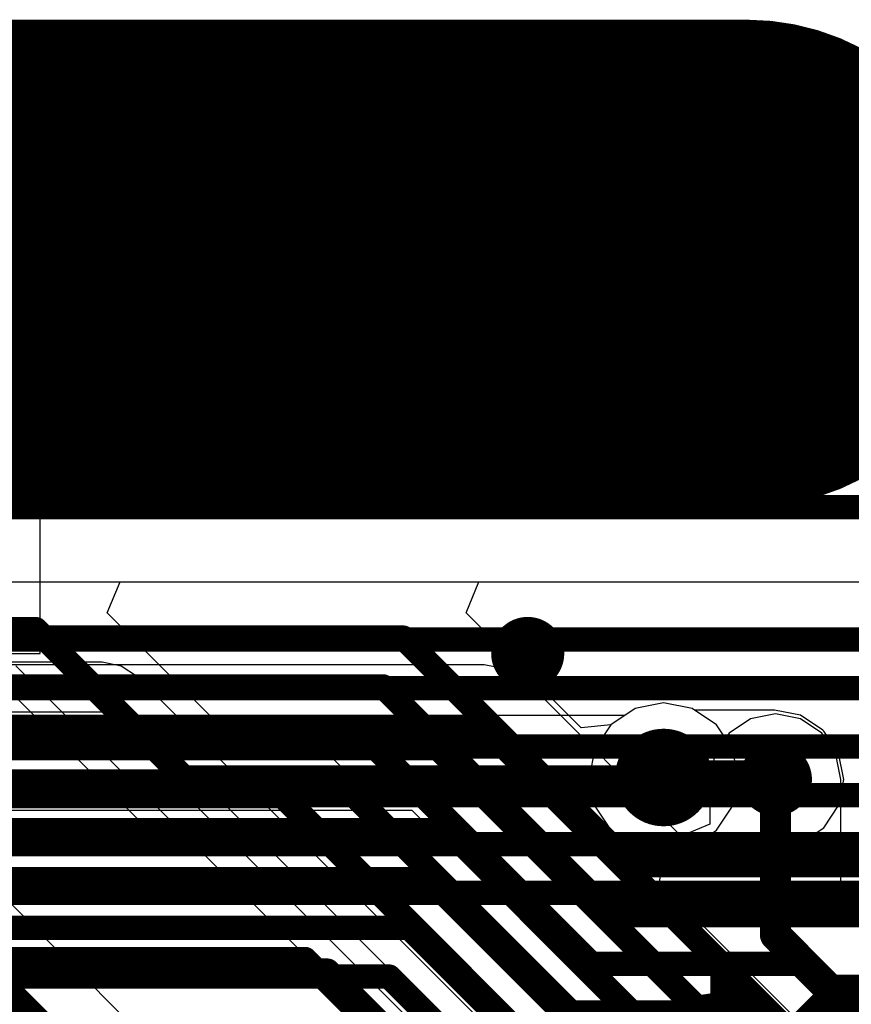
# Model space of a CAD drawing. Header units: millimetres. Extents: x -2 to 68, y -2 to 27.4.
# Tile 584 of 594: x 54 to 57.4, y 23.4 to 27.4. Entities that reach past the tile are written whole.
import ezdxf

# ---------------------------------------------------------------- set-up
doc = ezdxf.new("R2010")
doc.units = ezdxf.units.MM
for name, color, linetype in [('BottomLayer', 5, 'Continuous'), ('BottomSolder', 6, 'Continuous'), ('DrillGuide', 244, 'Continuous'), ('Mechanical3', 76, 'Continuous'), ('Mechanical4', 56, 'Continuous'), ('Mechanical88', 56, 'Continuous'), ('MidLayer1', 16, 'Continuous'), ('MidLayer2', 76, 'Continuous'), ('MidLayer3', 90, 'Continuous'), ('MidLayer4', 156, 'Continuous'), ('MidLayer5', 130, 'Continuous'), ('MidLayer6', 216, 'Continuous'), ('MidLayer7', 6, 'Continuous'), ('MidLayer8', 54, 'Continuous'), ('MultiLayer', 9, 'Continuous'), ('TopLayer', 1, 'Continuous'), ('ViaHoleLayer', 16, 'Continuous')]:
    doc.layers.add(name, color=color, linetype=linetype)

# ---------------------------------------------------------------- blocks, each defined once
blk = doc.blocks.new('TP_0_8MM_B_38')
at = {"layer": 'BottomLayer', "const_width": 0.4001}
blk.add_lwpolyline([(-0.2, 0, 1), (0.2, 0, 1)], format="xyb", close=True, dxfattribs=at)
at = {"layer": 'BottomSolder', "const_width": 0.45}
blk.add_lwpolyline([(-0.225, 0, 1), (0.225, 0, 1)], format="xyb", close=True, dxfattribs=at)

msp = doc.modelspace()

# ---------------------------------------------------------------- linework, layer by layer
at = {"layer": 'BottomLayer'}
for p, q in [((43.1427, 25.0941), (62.4912, 25.0941)), ((59.8079, 24.6735), (43.6039, 24.6735))]:
    msp.add_line(p, q, dxfattribs=at)
for points, const_width in [([(56.025, 24.8, 1), (56.175, 24.8, 1)], 0.15), ([(55.1622, 23.5468, 1), (55.2121, 23.5468, 1)], 0.05), ([(55.1622, 23.5468, 1), (55.2121, 23.5468, 1)], 0.05), ([(57.3476, 23.4326, 1), (57.3976, 23.4326, 1)], 0.05), ([(57.3476, 23.4326, 1), (57.3976, 23.4326, 1)], 0.05)]:
    msp.add_lwpolyline(points, format="xyb", close=True, dxfattribs=dict(at, const_width=const_width))
at = {"layer": 'BottomLayer', "const_width": 0.1}
for points in [[(43.6039, 24.4186), (59.8079, 24.4186)], [(43.6868, 24.2186), (59.7251, 24.2186)], [(43.7696, 24.0186), (59.6422, 24.0186)], [(43.8525, 23.8186), (59.5594, 23.8186)], [(43.8635, 23.5468), (55.1871, 23.5468)], [(55.1871, 23.5468), (56.775, 21.959)], [(56.899, 22.959), (57.3726, 23.4326)], [(57.3726, 23.4326), (58.2366, 23.4326)]]:
    msp.add_lwpolyline(points, dxfattribs=at)
at = {"layer": 'DrillGuide'}
for points, const_width in [([(56.075, 24.8, 1), (56.125, 24.8, 1)], 0.05), ([(56.6076, 24.2915, 1), (56.7076, 24.2915, 1)], 0.1), ([(57.0912, 24.2835, 1), (57.1412, 24.2835, 1)], 0.05)]:
    msp.add_lwpolyline(points, format="xyb", close=True, dxfattribs=dict(at, const_width=const_width))
at = {"layer": 'Mechanical3', "const_width": 2}
msp.add_lwpolyline([(34.4829, 26.399), (57, 26.399)], dxfattribs=at)
at = {"layer": 'Mechanical3', "const_width": 1}
msp.add_lwpolyline([(56.5, 26.399, 1), (57.5, 26.399, 1)], format="xyb", close=True, dxfattribs=at)
at = {"layer": 'Mechanical4', "const_width": 0.1}
msp.add_lwpolyline([(1.905, 25.4), (64.008, 25.4)], dxfattribs=at)
at = {"layer": 'Mechanical88', "const_width": 0.1}
msp.add_lwpolyline([(56.899, 22.959), (56.899, 23.5168)], dxfattribs=at)
at = {"layer": 'Mechanical88', "const_width": 0.05}
msp.add_lwpolyline([(56.874, 23.5168, 1), (56.924, 23.5168, 1)], format="xyb", close=True, dxfattribs=at)
at = {"layer": 'MidLayer1'}
for p, q in [((37.3388, 25.0941), (60.5031, 25.0941)), ((56.6576, 24.5974), (56.5405, 24.5741)), ((56.7747, 24.5741), (56.6576, 24.5974)), ((56.5405, 24.5741), (56.4413, 24.5078)), ((56.784, 24.5679), (56.7747, 24.5741)), ((57.1122, 24.5679), (56.784, 24.5679)), ((57.2195, 24.5465), (57.1122, 24.5679)), ((56.4413, 24.5078), (56.375, 24.4086)), ((57.3104, 24.4858), (57.2195, 24.5465)), ((57.3145, 24.4817), (57.3104, 24.4858)), ((57.3752, 24.3908), (57.3145, 24.4817)), ((56.375, 24.4086), (56.3517, 24.2915)), ((57.3966, 24.2835), (57.3752, 24.3908)), ((56.3517, 24.2915), (56.375, 24.1745)), ((57.3752, 24.1762), (57.3966, 24.2835)), ((56.375, 24.1745), (56.4413, 24.0752)), ((57.3145, 24.0852), (57.3752, 24.1762)), ((56.4413, 24.0752), (56.5405, 24.0089)), ((57.2235, 24.0244), (57.3145, 24.0852)), ((57.1162, 24.0031), (57.2235, 24.0244)), ((56.5405, 24.0089), (56.6576, 23.9856)), ((56.6576, 23.9856), (56.7656, 24.0071)), ((56.7656, 24.0071), (57.096, 24.0071)), ((57.096, 24.0071), (57.1162, 24.0031))]:
    msp.add_line(p, q, dxfattribs=at)
for points, const_width in [([(56.5576, 24.2915, 1), (56.7576, 24.2915, 1)], 0.2), ([(57.0412, 24.2835, 1), (57.1912, 24.2835, 1)], 0.15), ([(56.6201, 24.2915, 1), (56.6951, 24.2915, 1)], 0.075), ([(56.6241, 24.2875, 1), (56.6991, 24.2875, 1)], 0.075), ([(56.6241, 24.2875, 1), (56.6991, 24.2875, 1)], 0.075), ([(57.0747, 24.2875, 1), (57.1497, 24.2875, 1)], 0.075), ([(57.0747, 24.2875, 1), (57.1497, 24.2875, 1)], 0.075), ([(57.0787, 24.2835, 1), (57.1537, 24.2835, 1)], 0.075)]:
    msp.add_lwpolyline(points, format="xyb", close=True, dxfattribs=dict(at, const_width=const_width))
at = {"layer": 'MidLayer1', "const_width": 0.15}
for points in [[(56.6576, 24.2915), (56.6616, 24.2875)], [(56.6616, 24.2875), (57.1122, 24.2875)], [(57.1122, 24.2875), (57.1162, 24.2835)]]:
    msp.add_lwpolyline(points, dxfattribs=at)
at = {"layer": 'MidLayer2'}
for p, q in [((56.9608, 24.3049), (57.0414, 24.4031)), ((57.0414, 24.4031), (60.1385, 24.4031)), ((56.9402, 24.1745), (56.9635, 24.2915)), ((56.9635, 24.2915), (56.9608, 24.3049)), ((43.4661, 24.1573), (55.6252, 24.1573)), ((55.6252, 24.1573), (56.9881, 22.7944)), ((56.8739, 24.0752), (56.9402, 24.1745)), ((56.7747, 24.0089), (56.8739, 24.0752)), ((56.6457, 23.8985), (56.6908, 23.9922)), ((56.6908, 23.9922), (56.7747, 24.0089)), ((56.6408, 23.8627), (56.6457, 23.8985)), ((57.2679, 23.2356), (56.6408, 23.8627))]:
    msp.add_line(p, q, dxfattribs=at)
at = {"layer": 'MidLayer2', "const_width": 0.1}
for points in [[(41.8063, 24.858), (60.4893, 24.858)], [(42.5827, 24.658), (60.244, 24.658)], [(43.1171, 24.4122), (55.7308, 24.4122)], [(55.7308, 24.4122), (57.243, 22.9)]]:
    msp.add_lwpolyline(points, dxfattribs=at)
at = {"layer": 'MidLayer2'}
for points, const_width in [([(56.5576, 24.2915, 1), (56.7576, 24.2915, 1)], 0.2), ([(55.7058, 24.4122, 1), (55.7558, 24.4122, 1)], 0.05), ([(55.7058, 24.4122, 1), (55.7558, 24.4122, 1)], 0.05)]:
    msp.add_lwpolyline(points, format="xyb", close=True, dxfattribs=dict(at, const_width=const_width))
at = {"layer": 'MidLayer3'}
for p, q in [((54.3748, 24.9671), (54.4274, 25.0941)), ((54.4274, 25.0941), (60.3514, 25.0941)), ((54.7955, 24.5464), (54.3748, 24.9671)), ((53.9758, 24.6451), (54.5097, 24.1113)), ((56.6576, 24.5974), (56.5405, 24.5741)), ((56.7747, 24.5741), (56.6576, 24.5974)), ((56.5405, 24.5741), (56.4991, 24.5464)), ((56.8739, 24.5078), (56.7747, 24.5741)), ((55.2927, 22.4592), (53.2338, 24.5181)), ((56.4991, 24.5464), (54.7955, 24.5464)), ((56.9402, 24.4086), (56.8739, 24.5078)), ((56.9635, 24.2915), (56.9402, 24.4086)), ((56.9402, 24.1745), (56.9635, 24.2915)), ((56.8739, 24.0752), (56.9402, 24.1745)), ((54.5097, 24.1113), (54.5924, 24.056)), ((56.7747, 24.0089), (56.8739, 24.0752)), ((54.5924, 24.056), (54.6899, 24.0366)), ((54.6899, 24.0366), (56.4991, 24.0366)), ((56.4991, 24.0366), (56.5405, 24.0089)), ((56.5405, 24.0089), (56.6576, 23.9856)), ((56.6576, 23.9856), (56.7747, 24.0089))]:
    msp.add_line(p, q, dxfattribs=at)
for points, const_width in [([(37.95, 24.9), (54.0814, 24.9)], 0.1), ([(54.0814, 24.9), (54.6899, 24.2915)], 0.1), ([(52.9326, 24.43), (55.098, 22.2646)], 0.14), ([(54.6899, 24.2915), (56.6576, 24.2915)], 0.1)]:
    msp.add_lwpolyline(points, dxfattribs=dict(at, const_width=const_width))
for points, const_width in [([(54.0564, 24.9, 1), (54.1064, 24.9, 1)], 0.05), ([(54.0564, 24.9, 1), (54.1064, 24.9, 1)], 0.05), ([(56.5576, 24.2915, 1), (56.7576, 24.2915, 1)], 0.2), ([(54.6649, 24.2915, 1), (54.7149, 24.2915, 1)], 0.05), ([(54.6649, 24.2915, 1), (54.7149, 24.2915, 1)], 0.05), ([(56.6326, 24.2915, 1), (56.6826, 24.2915, 1)], 0.05)]:
    msp.add_lwpolyline(points, format="xyb", close=True, dxfattribs=dict(at, const_width=const_width))
at = {"layer": 'MidLayer4'}
for p, q in [((37.3388, 25.0941), (60.5031, 25.0941)), ((56.6576, 24.5974), (56.5405, 24.5741)), ((56.7747, 24.5741), (56.6576, 24.5974)), ((56.5405, 24.5741), (56.4413, 24.5078)), ((56.8739, 24.5078), (56.7747, 24.5741)), ((56.4413, 24.5078), (56.375, 24.4086)), ((56.9402, 24.4086), (56.8739, 24.5078)), ((56.375, 24.4086), (56.3517, 24.2915)), ((56.9635, 24.2915), (56.9402, 24.4086)), ((56.3517, 24.2915), (56.375, 24.1745)), ((56.9402, 24.1745), (56.9635, 24.2915)), ((56.375, 24.1745), (56.4413, 24.0752)), ((56.8739, 24.0752), (56.9402, 24.1745)), ((56.4413, 24.0752), (56.5405, 24.0089)), ((56.7747, 24.0089), (56.8739, 24.0752)), ((56.5405, 24.0089), (56.6576, 23.9856)), ((56.6576, 23.9856), (56.7747, 24.0089))]:
    msp.add_line(p, q, dxfattribs=at)
for points, const_width in [([(56.025, 24.8, 1), (56.175, 24.8, 1)], 0.15), ([(56.5576, 24.2915, 1), (56.7576, 24.2915, 1)], 0.2)]:
    msp.add_lwpolyline(points, format="xyb", close=True, dxfattribs=dict(at, const_width=const_width))
at = {"layer": 'MidLayer5'}
for p, q in [((55.8475, 24.9671), (55.9001, 25.0941)), ((55.9001, 25.0941), (60.5031, 25.0941)), ((56.3189, 24.4957), (55.8475, 24.9671)), ((56.6576, 24.5974), (56.5405, 24.5741)), ((56.7747, 24.5741), (56.6576, 24.5974)), ((56.5405, 24.5741), (56.4413, 24.5078)), ((56.8739, 24.5078), (56.7747, 24.5741)), ((56.4413, 24.5078), (56.3189, 24.4957)), ((56.9402, 24.4086), (56.8739, 24.5078)), ((56.9635, 24.2915), (56.9402, 24.4086)), ((56.9621, 24.2847), (56.9635, 24.2915)), ((57.0427, 24.1866), (56.9621, 24.2847)), ((58.1322, 24.1866), (57.0427, 24.1866)), ((44.7605, 24.0041), (55.241, 24.0041)), ((55.241, 24.0041), (56.098, 23.1471))]:
    msp.add_line(p, q, dxfattribs=at)
at = {"layer": 'MidLayer5', "const_width": 0.1}
for points in [[(43.2982, 24.8651), (55.5891, 24.8651)], [(55.5891, 24.8651), (56.5225, 23.9317)], [(43.3811, 24.6651), (55.5062, 24.6651)], [(55.5062, 24.6651), (56.444, 23.7273)], [(44.572, 24.459), (55.4295, 24.459)], [(55.4295, 24.459), (56.3611, 23.5273)], [(44.6549, 24.259), (55.3466, 24.259)], [(55.3466, 24.259), (56.2783, 23.3273)], [(56.5225, 23.9317), (58.1882, 23.9317)], [(56.444, 23.7273), (57.53, 23.7273)], [(56.3611, 23.5273), (57.2207, 23.5273)], [(57.2207, 23.5273), (57.6617, 23.0863)], [(56.2783, 23.3273), (56.9277, 23.3273)], [(56.9277, 23.3273), (57.6696, 22.5854)]]:
    msp.add_lwpolyline(points, dxfattribs=at)
at = {"layer": 'MidLayer5'}
for points, const_width in [([(55.5641, 24.8651, 1), (55.6141, 24.8651, 1)], 0.05), ([(55.5641, 24.8651, 1), (55.6141, 24.8651, 1)], 0.05), ([(55.4812, 24.6651, 1), (55.5312, 24.6651, 1)], 0.05), ([(55.4812, 24.6651, 1), (55.5312, 24.6651, 1)], 0.05), ([(55.4045, 24.459, 1), (55.4545, 24.459, 1)], 0.05), ([(55.4045, 24.459, 1), (55.4545, 24.459, 1)], 0.05), ([(56.5576, 24.2915, 1), (56.7576, 24.2915, 1)], 0.2), ([(55.3216, 24.259, 1), (55.3716, 24.259, 1)], 0.05), ([(55.3216, 24.259, 1), (55.3716, 24.259, 1)], 0.05), ([(56.4975, 23.9317, 1), (56.5475, 23.9317, 1)], 0.05), ([(56.4975, 23.9317, 1), (56.5475, 23.9317, 1)], 0.05), ([(56.419, 23.7273, 1), (56.469, 23.7273, 1)], 0.05), ([(56.419, 23.7273, 1), (56.469, 23.7273, 1)], 0.05), ([(56.3361, 23.5273, 1), (56.3861, 23.5273, 1)], 0.05), ([(56.3361, 23.5273, 1), (56.3861, 23.5273, 1)], 0.05), ([(57.1957, 23.5273, 1), (57.2457, 23.5273, 1)], 0.05), ([(57.1957, 23.5273, 1), (57.2457, 23.5273, 1)], 0.05), ([(56.2533, 23.3273, 1), (56.3033, 23.3273, 1)], 0.05), ([(56.2533, 23.3273, 1), (56.3033, 23.3273, 1)], 0.05), ([(56.9027, 23.3273, 1), (56.9527, 23.3273, 1)], 0.05), ([(56.9027, 23.3273, 1), (56.9527, 23.3273, 1)], 0.05)]:
    msp.add_lwpolyline(points, format="xyb", close=True, dxfattribs=dict(at, const_width=const_width))
at = {"layer": 'MidLayer6'}
for p, q in [((42.4063, 25.0941), (60.5031, 25.0941)), ((56.6576, 24.5974), (56.5405, 24.5741)), ((56.7747, 24.5741), (56.6576, 24.5974)), ((56.5405, 24.5741), (56.4413, 24.5078)), ((56.8739, 24.5078), (56.7747, 24.5741)), ((56.4413, 24.5078), (56.375, 24.4086)), ((56.9402, 24.4086), (56.8739, 24.5078)), ((55.0948, 24.4698), (42.8556, 24.4698)), ((55.1924, 24.4504), (55.0948, 24.4698)), ((55.2751, 24.3951), (55.1924, 24.4504)), ((57.2996, 22.3707), (55.2751, 24.3951)), ((56.375, 24.4086), (56.3517, 24.2915)), ((56.9635, 24.2915), (56.9402, 24.4086)), ((56.3517, 24.2915), (56.375, 24.1745)), ((56.9402, 24.1745), (56.9635, 24.2915)), ((56.375, 24.1745), (56.4413, 24.0752)), ((56.8739, 24.0752), (56.9402, 24.1745)), ((56.4413, 24.0752), (56.5405, 24.0089)), ((56.7747, 24.0089), (56.8739, 24.0752)), ((56.5405, 24.0089), (56.6576, 23.9856)), ((56.6576, 23.9856), (56.7747, 24.0089))]:
    msp.add_line(p, q, dxfattribs=at)
for points, const_width in [([(56.5576, 24.2915, 1), (56.7576, 24.2915, 1)], 0.2), ([(55.0698, 24.2149, 1), (55.1198, 24.2149, 1)], 0.05), ([(55.0698, 24.2149, 1), (55.1198, 24.2149, 1)], 0.05), ([(55.2535, 23.4995, 1), (55.3035, 23.4995, 1)], 0.05), ([(55.2535, 23.4995, 1), (55.3035, 23.4995, 1)], 0.05)]:
    msp.add_lwpolyline(points, format="xyb", close=True, dxfattribs=dict(at, const_width=const_width))
at = {"layer": 'MidLayer6', "const_width": 0.1}
for points in [[(42.75, 24.2149), (55.0948, 24.2149)], [(55.0948, 24.2149), (57.2673, 22.0425)], [(51.1695, 23.4995), (55.2785, 23.4995)], [(55.2785, 23.4995), (56.9356, 21.8425)]]:
    msp.add_lwpolyline(points, dxfattribs=at)
at = {"layer": 'MidLayer7'}
for p, q in [((54.1, 25.75), (38.05, 25.75)), ((54.1, 24.8), (54.1, 25.75)), ((54.1, 24.9237), (54.1, 25.0941)), ((54.1, 25.0941), (60.5031, 25.0941)), ((54.1, 24.9237), (54.1, 25.0941)), ((54.1, 25.0941), (60.5031, 25.0941)), ((54.1442, 24.8942), (54.1, 24.9237)), ((54.1442, 24.8942), (54.1, 24.9237)), ((57.3942, 21.6442), (54.1442, 24.8942)), ((57.3942, 21.6442), (54.1442, 24.8942)), ((41.85, 24.8), (54.1, 24.8)), ((54, 24.75), (57.25, 21.5)), ((56.6576, 24.5974), (56.5405, 24.5741)), ((56.6576, 24.5974), (56.5405, 24.5741)), ((56.7747, 24.5741), (56.6576, 24.5974)), ((56.7747, 24.5741), (56.6576, 24.5974)), ((56.5405, 24.5741), (56.4413, 24.5078)), ((56.5405, 24.5741), (56.4413, 24.5078)), ((56.8739, 24.5078), (56.7747, 24.5741)), ((56.8739, 24.5078), (56.7747, 24.5741)), ((56.4413, 24.5078), (56.375, 24.4086)), ((56.4413, 24.5078), (56.375, 24.4086)), ((56.9402, 24.4086), (56.8739, 24.5078)), ((56.9402, 24.4086), (56.8739, 24.5078)), ((56.375, 24.4086), (56.3517, 24.2915)), ((56.375, 24.4086), (56.3517, 24.2915)), ((56.9635, 24.2915), (56.9402, 24.4086)), ((56.9635, 24.2915), (56.9402, 24.4086)), ((56.3517, 24.2915), (56.375, 24.1745)), ((56.3517, 24.2915), (56.375, 24.1745)), ((56.9402, 24.1745), (56.9635, 24.2915)), ((56.9402, 24.1745), (56.9635, 24.2915)), ((56.375, 24.1745), (56.4413, 24.0752)), ((56.375, 24.1745), (56.4413, 24.0752)), ((56.8739, 24.0752), (56.9402, 24.1745)), ((56.8739, 24.0752), (56.9402, 24.1745)), ((56.4413, 24.0752), (56.5405, 24.0089)), ((56.4413, 24.0752), (56.5405, 24.0089)), ((56.7747, 24.0089), (56.8739, 24.0752)), ((56.7747, 24.0089), (56.8739, 24.0752)), ((56.5405, 24.0089), (56.6576, 23.9856)), ((56.5405, 24.0089), (56.6576, 23.9856)), ((56.6576, 23.9856), (56.7747, 24.0089)), ((56.6576, 23.9856), (56.7747, 24.0089))]:
    msp.add_line(p, q, dxfattribs=at)
at = {"layer": 'MidLayer7', "const_width": 0.2}
msp.add_lwpolyline([(56.5576, 24.2915, 1), (56.7576, 24.2915, 1)], format="xyb", close=True, dxfattribs=at)
at = {"layer": 'MidLayer8'}
for p, q in [((37.3388, 25.0941), (60.5031, 25.0941)), ((54.3546, 24.7643), (42.4679, 24.7643)), ((54.4327, 24.7487), (54.3546, 24.7643)), ((54.4988, 24.7045), (54.4327, 24.7487)), ((57.3942, 21.8092), (54.4988, 24.7045)), ((56.6576, 24.5974), (56.5405, 24.5741)), ((56.7747, 24.5741), (56.6576, 24.5974)), ((42.4679, 24.5603), (54.3546, 24.5603)), ((54.3546, 24.5603), (57.25, 21.665)), ((56.5405, 24.5741), (56.4413, 24.5078)), ((56.8739, 24.5078), (56.7747, 24.5741)), ((56.4413, 24.5078), (56.375, 24.4086)), ((56.9402, 24.4086), (56.8739, 24.5078)), ((56.375, 24.4086), (56.3517, 24.2915)), ((56.9635, 24.2915), (56.9402, 24.4086)), ((56.3517, 24.2915), (56.375, 24.1745)), ((56.9402, 24.1745), (56.9635, 24.2915)), ((56.375, 24.1745), (56.4413, 24.0752)), ((56.8739, 24.0752), (56.9402, 24.1745)), ((56.4413, 24.0752), (56.5405, 24.0089)), ((56.7747, 24.0089), (56.8739, 24.0752)), ((56.5405, 24.0089), (56.6576, 23.9856)), ((56.6576, 23.9856), (56.7747, 24.0089))]:
    msp.add_line(p, q, dxfattribs=at)
at = {"layer": 'MidLayer8', "const_width": 0.2}
msp.add_lwpolyline([(56.5576, 24.2915, 1), (56.7576, 24.2915, 1)], format="xyb", close=True, dxfattribs=at)
at = {"layer": 'MultiLayer'}
for points, const_width in [([(56.025, 24.8, 1), (56.175, 24.8, 1)], 0.15), ([(56.5576, 24.2915, 1), (56.7576, 24.2915, 1)], 0.2), ([(57.0412, 24.2835, 1), (57.1912, 24.2835, 1)], 0.15)]:
    msp.add_lwpolyline(points, format="xyb", close=True, dxfattribs=dict(at, const_width=const_width))
at = {"layer": 'TopLayer'}
for p, q in [((50.0396, 25.0941), (62.4912, 25.0941)), ((55.9218, 24.7541), (50.7277, 24.7541)), ((56.0193, 24.7347), (55.9218, 24.7541)), ((56.102, 24.6794), (56.0193, 24.7347)), ((56.7302, 24.0512), (56.102, 24.6794)), ((57.1162, 24.5521), (57.0134, 24.5317)), ((57.219, 24.5317), (57.1162, 24.5521)), ((57.0134, 24.5317), (56.9262, 24.4735)), ((57.3062, 24.4735), (57.219, 24.5317)), ((56.9262, 24.4735), (56.868, 24.3863)), ((57.3644, 24.3863), (57.3062, 24.4735)), ((56.868, 24.3863), (56.8475, 24.2835)), ((57.3849, 24.2835), (57.3644, 24.3863)), ((56.8475, 24.2835), (56.8475, 24.0998)), ((57.3849, 23.7572), (57.3849, 24.2835)), ((56.8475, 24.0998), (56.7302, 24.0512)), ((57.921, 23.221), (57.3849, 23.7572))]:
    msp.add_line(p, q, dxfattribs=at)
for points, const_width in [([(50.6221, 24.4992), (55.9218, 24.4992)], 0.1), ([(55.9218, 24.4992), (57.545, 22.8759)], 0.1), ([(57.1162, 23.6459), (57.1162, 24.2835)], 0.127), ([(50.3185, 24.2751), (55.863, 24.2751)], 0.1), ([(55.863, 24.2751), (57.345, 22.7931)], 0.1), ([(50.2032, 24.0751), (55.7801, 24.0751)], 0.1), ([(55.7801, 24.0751), (57.145, 22.7102)], 0.1), ([(50.1204, 23.8751), (55.6973, 23.8751)], 0.1), ([(55.6973, 23.8751), (56.945, 22.6274)], 0.1), ([(50.0375, 23.6751), (55.6144, 23.6751)], 0.1), ([(55.6144, 23.6751), (56.745, 22.5445)], 0.1), ([(57.1162, 23.6459), (57.7905, 22.9716)], 0.127), ([(49.9547, 23.4751), (55.5316, 23.4751)], 0.1), ([(55.5316, 23.4751), (56.545, 22.4617)], 0.1)]:
    msp.add_lwpolyline(points, dxfattribs=dict(at, const_width=const_width))
for points, const_width in [([(55.8968, 24.4992, 1), (55.9468, 24.4992, 1)], 0.05), ([(55.8968, 24.4992, 1), (55.9468, 24.4992, 1)], 0.05), ([(57.0412, 24.2835, 1), (57.1912, 24.2835, 1)], 0.15), ([(57.0844, 24.2835, 1), (57.1479, 24.2835, 1)], 0.0635), ([(55.838, 24.2751, 1), (55.888, 24.2751, 1)], 0.05), ([(55.838, 24.2751, 1), (55.888, 24.2751, 1)], 0.05), ([(55.7551, 24.0751, 1), (55.8051, 24.0751, 1)], 0.05), ([(55.7551, 24.0751, 1), (55.8051, 24.0751, 1)], 0.05), ([(55.6723, 23.8751, 1), (55.7223, 23.8751, 1)], 0.05), ([(55.6723, 23.8751, 1), (55.7223, 23.8751, 1)], 0.05), ([(55.5894, 23.6751, 1), (55.6394, 23.6751, 1)], 0.05), ([(55.5894, 23.6751, 1), (55.6394, 23.6751, 1)], 0.05), ([(57.0844, 23.6459, 1), (57.1479, 23.6459, 1)], 0.0635), ([(57.0844, 23.6459, 1), (57.1479, 23.6459, 1)], 0.0635), ([(55.5066, 23.4751, 1), (55.5566, 23.4751, 1)], 0.05), ([(55.5066, 23.4751, 1), (55.5566, 23.4751, 1)], 0.05)]:
    msp.add_lwpolyline(points, format="xyb", close=True, dxfattribs=dict(at, const_width=const_width))
at = {"layer": 'ViaHoleLayer'}
for points, const_width in [([(56.075, 24.8, 1), (56.125, 24.8, 1)], 0.05), ([(56.6076, 24.2915, 1), (56.7076, 24.2915, 1)], 0.1), ([(57.0912, 24.2835, 1), (57.1412, 24.2835, 1)], 0.05)]:
    msp.add_lwpolyline(points, format="xyb", close=True, dxfattribs=dict(at, const_width=const_width))

# ---------------------------------------------------------------- block references
at = {"rotation": 90}
msp.add_blockref('TP_0_8MM_B_38', (56.899, 22.959), dxfattribs=at)

doc.saveas('drawing.dxf')
